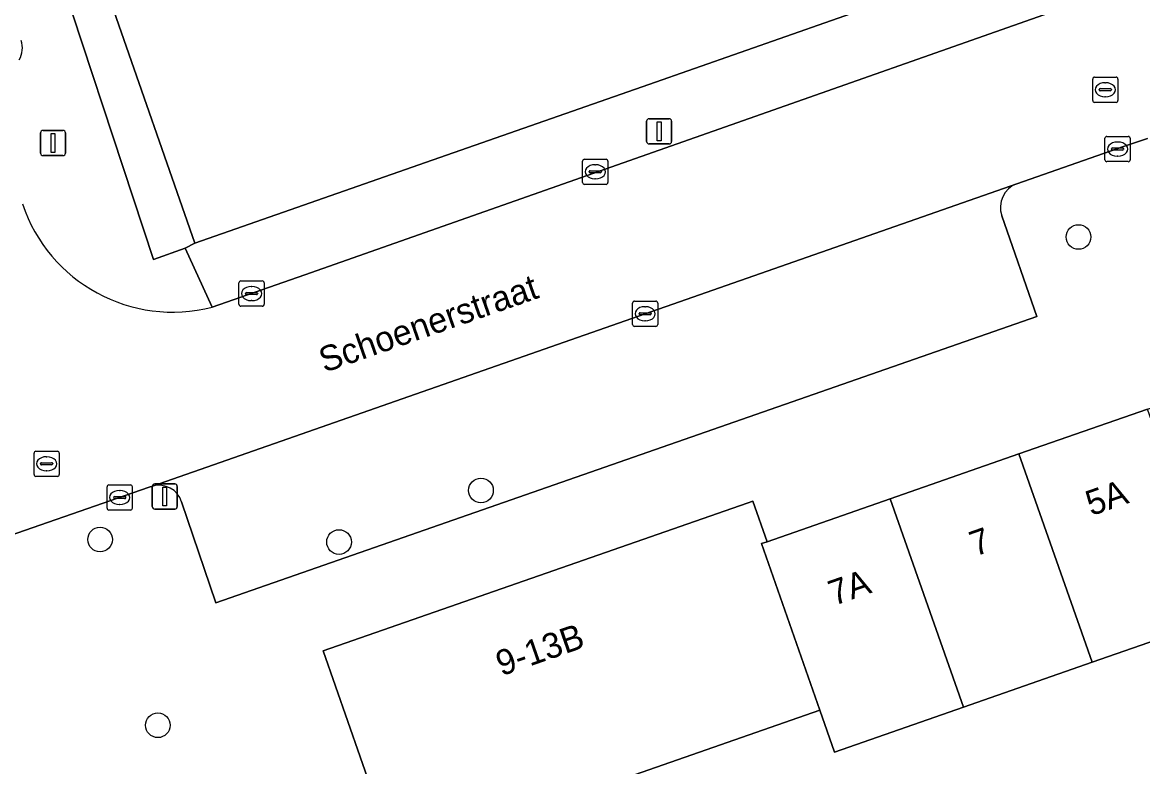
# Model space of a CAD drawing. Extents: x 159371 to 159986, y 382987 to 383597.
# Drawn here: x 159590.67 to 159635.1, y 383268.33 to 383297.86 of the extents above; entities that cross this region are included whole.
import ezdxf

# ---------------------------------------------------------------- set-up
doc = ezdxf.new("R2010")
doc.units = 0
for name, color, linetype in [('IMGEO_Boom', 7, 'Continuous'), ('IMGEO_Erf', 7, 'Continuous'), ('IMGEO_Kolk', 7, 'Continuous'), ('IMGEO_Lichtmast', 7, 'Continuous'), ('IMGEO_Openbare_ruimte_label', 7, 'Continuous'), ('IMGEO_Pand', 7, 'Continuous'), ('IMGEO_Pand_nummerreeks', 7, 'Continuous'), ('IMGEO_Parkeervlak_open', 7, 'Continuous'), ('IMGEO_Rijbaan_lokaal_open', 7, 'Continuous'), ('IMGEO_Rioolput', 7, 'Continuous'), ('IMGEO_Voetpad_open', 7, 'Continuous')]:
    doc.layers.add(name, color=color, linetype=linetype)

msp = doc.modelspace()

# ---------------------------------------------------------------- linework, layer by layer
at = {"layer": 'IMGEO_Boom'}
for centre in [(159632.556, 383289.345), (159608.855, 383279.289), (159593.747, 383277.342), (159603.225, 383277.243), (159596.038, 383269.973)]:
    msp.add_circle(centre, 0.489, dxfattribs=at)
at = {"layer": 'IMGEO_Erf'}
for points in [[(159581.139, 383342.617), (159578.288, 383351.261), (159577.69, 383353.073), (159579.51, 383353.671), (159580.452, 383352.183), (159581.107, 383352.399), (159579.416, 383357.527), (159573.702, 383355.642), (159595.869, 383288.453), (159597.121, 383288.896), (159597.511, 383289.099), (159594.186, 383298.625), (159595.555, 383299.1), (159595.048, 383300.613)], [(159638.205, 383274.255), (159633.097, 383272.473), (159627.998, 383270.694), (159622.874, 383268.906), (159622.293, 383270.568), (159617.219, 383268.798), (159607.027, 383265.242), (159607.703, 383263.303), (159607.171, 383262.265), (159605.059, 383261.581), (159608.286, 383251.624), (159609.915, 383252.152), (159610.016, 383251.84), (159610.612, 383250), (159611.68, 383246.704), (159613.353, 383241.539), (159615.036, 383236.346)]]:
    msp.add_lwpolyline(points, dxfattribs=at)
at = {"layer": 'IMGEO_Kolk'}
for p, q in [((159633.605, 383292.408), (159633.605, 383293.26)), ((159633.68, 383293.334), (159634.532, 383293.334)), ((159634.606, 383293.26), (159634.606, 383292.408)), ((159633.864, 383292.828), (159633.864, 383292.84)), ((159634.302, 383292.791), (159633.904, 383292.791)), ((159633.907, 383292.877), (159634.305, 383292.877)), ((159634.093, 383293.114), (159634.118, 383293.114)), ((159634.348, 383292.84), (159634.348, 383292.828)), ((159612.887, 383291.506), (159612.887, 383292.358)), ((159612.962, 383292.432), (159613.814, 383292.432)), ((159613.888, 383292.358), (159613.888, 383291.506)), ((159634.532, 383292.334), (159633.68, 383292.334)), ((159634.116, 383292.554), (159634.091, 383292.554)), ((159613.146, 383291.926), (159613.146, 383291.938)), ((159613.584, 383291.889), (159613.186, 383291.889)), ((159613.189, 383291.975), (159613.587, 383291.975)), ((159613.375, 383292.212), (159613.4, 383292.212)), ((159613.63, 383291.938), (159613.63, 383291.926)), ((159613.814, 383291.432), (159612.962, 383291.432)), ((159613.398, 383291.652), (159613.373, 383291.652)), ((159599.254, 383286.675), (159599.254, 383287.527)), ((159599.329, 383287.601), (159600.181, 383287.601)), ((159599.742, 383287.381), (159599.767, 383287.381)), ((159600.255, 383287.527), (159600.255, 383286.675)), ((159599.513, 383287.095), (159599.513, 383287.107)), ((159599.951, 383287.058), (159599.553, 383287.058)), ((159599.556, 383287.144), (159599.954, 383287.144)), ((159599.997, 383287.107), (159599.997, 383287.095)), ((159600.181, 383286.601), (159599.329, 383286.601)), ((159599.765, 383286.821), (159599.74, 383286.821)), ((159614.866, 383285.873), (159614.866, 383286.725)), ((159614.941, 383286.799), (159615.793, 383286.799)), ((159615.354, 383286.579), (159615.379, 383286.579)), ((159615.867, 383286.725), (159615.867, 383285.873)), ((159615.125, 383286.293), (159615.125, 383286.305)), ((159615.563, 383286.256), (159615.165, 383286.256)), ((159615.168, 383286.342), (159615.566, 383286.342)), ((159615.609, 383286.305), (159615.609, 383286.293)), ((159615.793, 383285.799), (159614.941, 383285.799)), ((159615.377, 383286.019), (159615.352, 383286.019)), ((159594.024, 383278.583), (159594.024, 383279.435)), ((159594.099, 383279.509), (159594.951, 383279.509)), ((159595.025, 383279.435), (159595.025, 383278.583)), ((159594.283, 383279.003), (159594.283, 383279.015)), ((159594.721, 383278.966), (159594.323, 383278.966)), ((159594.326, 383279.052), (159594.724, 383279.052)), ((159594.512, 383279.289), (159594.537, 383279.289)), ((159594.767, 383279.015), (159594.767, 383279.003)), ((159594.951, 383278.509), (159594.099, 383278.509)), ((159594.535, 383278.729), (159594.51, 383278.729))]:
    msp.add_line(p, q, dxfattribs=at)
for points in [[(159633.605, 383292.408), (159633.605, 383293.26)], [(159633.68, 383293.334), (159634.532, 383293.334)], [(159634.606, 383293.26), (159634.606, 383292.408)], [(159612.887, 383291.506), (159612.887, 383292.358)], [(159612.962, 383292.432), (159613.814, 383292.432)], [(159613.888, 383292.358), (159613.888, 383291.506)], [(159634.532, 383292.334), (159633.68, 383292.334)], [(159613.814, 383291.432), (159612.962, 383291.432)], [(159599.254, 383286.675), (159599.254, 383287.527)], [(159599.329, 383287.601), (159600.181, 383287.601)], [(159600.255, 383287.527), (159600.255, 383286.675)], [(159600.181, 383286.601), (159599.329, 383286.601)], [(159614.866, 383285.873), (159614.866, 383286.725)], [(159614.941, 383286.799), (159615.793, 383286.799)], [(159615.867, 383286.725), (159615.867, 383285.873)], [(159615.793, 383285.799), (159614.941, 383285.799)], [(159594.024, 383278.583), (159594.024, 383279.435)], [(159594.099, 383279.509), (159594.951, 383279.509)], [(159595.025, 383279.435), (159595.025, 383278.583)], [(159594.951, 383278.509), (159594.099, 383278.509)]]:
    msp.add_lwpolyline(points, dxfattribs=at)
for centre, radius, start, end in [((159633.682, 383293.258), 0.0765, 91.552, 178.448), ((159633.682, 383293.258), 0.0765, 91.552, 178.448), ((159634.53, 383293.258), 0.0765, 1.552, 88.448), ((159634.53, 383293.258), 0.0765, 1.552, 88.448), ((159633.904, 383292.837), 0.0403, 85.8775, 175.7526), ((159633.901, 383292.827), 0.0366, 178.938, 274.7102), ((159634.305, 383292.834), 0.043, 264.8664, 352.4533), ((159634.309, 383292.839), 0.0386, 1.7309, 96.639), ((159612.964, 383292.356), 0.0765, 91.552, 178.448), ((159612.964, 383292.356), 0.0765, 91.552, 178.448), ((159613.812, 383292.356), 0.0765, 1.552, 88.448), ((159613.812, 383292.356), 0.0765, 1.552, 88.448), ((159633.682, 383292.41), 0.0765, 181.552, 268.448), ((159633.682, 383292.41), 0.0765, 181.552, 268.448), ((159634.53, 383292.41), 0.0765, 271.552, 358.448), ((159634.53, 383292.41), 0.0765, 271.552, 358.448), ((159613.186, 383291.935), 0.0403, 85.8775, 175.7526), ((159613.183, 383291.925), 0.0366, 178.938, 274.7102), ((159613.587, 383291.932), 0.043, 264.8664, 352.4533), ((159613.591, 383291.937), 0.0386, 1.7309, 96.639), ((159612.964, 383291.508), 0.0765, 181.552, 268.448), ((159612.964, 383291.508), 0.0765, 181.552, 268.448), ((159613.812, 383291.508), 0.0765, 271.552, 358.448), ((159613.812, 383291.508), 0.0765, 271.552, 358.448), ((159599.331, 383287.525), 0.0765, 91.552, 178.448), ((159599.331, 383287.525), 0.0765, 91.552, 178.448), ((159600.179, 383287.525), 0.0765, 1.552, 88.448), ((159600.179, 383287.525), 0.0765, 1.552, 88.448), ((159599.553, 383287.104), 0.0403, 85.8775, 175.7526), ((159599.55, 383287.094), 0.0366, 178.938, 274.7102), ((159599.954, 383287.101), 0.043, 264.8664, 352.4533), ((159599.958, 383287.106), 0.0386, 1.7309, 96.639), ((159599.331, 383286.677), 0.0765, 181.552, 268.448), ((159599.331, 383286.677), 0.0765, 181.552, 268.448), ((159600.179, 383286.677), 0.0765, 271.552, 358.448), ((159600.179, 383286.677), 0.0765, 271.552, 358.448), ((159614.943, 383286.723), 0.0765, 91.552, 178.448), ((159614.943, 383286.723), 0.0765, 91.552, 178.448), ((159615.791, 383286.723), 0.0765, 1.552, 88.448), ((159615.791, 383286.723), 0.0765, 1.552, 88.448), ((159615.165, 383286.302), 0.0403, 85.8775, 175.7526), ((159615.162, 383286.292), 0.0366, 178.938, 274.7102), ((159615.566, 383286.299), 0.043, 264.8664, 352.4533), ((159615.57, 383286.304), 0.0386, 1.7309, 96.639), ((159614.943, 383285.875), 0.0765, 181.552, 268.448), ((159614.943, 383285.875), 0.0765, 181.552, 268.448), ((159615.791, 383285.875), 0.0765, 271.552, 358.448), ((159615.791, 383285.875), 0.0765, 271.552, 358.448), ((159594.101, 383279.433), 0.0765, 91.552, 178.448), ((159594.101, 383279.433), 0.0765, 91.552, 178.448), ((159594.949, 383279.433), 0.0765, 1.552, 88.448), ((159594.949, 383279.433), 0.0765, 1.552, 88.448), ((159594.323, 383279.012), 0.0403, 85.8775, 175.7526), ((159594.32, 383279.002), 0.0366, 178.938, 274.7102), ((159594.724, 383279.009), 0.043, 264.8664, 352.4533), ((159594.728, 383279.014), 0.0386, 1.7309, 96.639), ((159594.101, 383278.585), 0.0765, 181.552, 268.448), ((159594.101, 383278.585), 0.0765, 181.552, 268.448), ((159594.949, 383278.585), 0.0765, 271.552, 358.448), ((159594.949, 383278.585), 0.0765, 271.552, 358.448)]:
    msp.add_arc(centre, radius, start, end, dxfattribs=at)
for centre, major_axis, ratio, start_param, end_param in [((159634.092, 383292.834), (-0.387, 0.002), 0.722429, 4.712389, 7.853982), ((159634.117, 383292.834), (-0.39, 0.002), 0.717154, 1.570796, 4.712389), ((159613.374, 383291.932), (-0.387, 0.002), 0.722429, 4.712389, 7.853982), ((159613.399, 383291.932), (-0.39, 0.002), 0.717154, 1.570796, 4.712389), ((159599.741, 383287.101), (-0.387, 0.002), 0.722429, 4.712389, 7.853982), ((159599.766, 383287.101), (-0.39, 0.002), 0.717154, 1.570796, 4.712389), ((159615.353, 383286.299), (-0.387, 0.002), 0.722429, 4.712389, 7.853982), ((159615.378, 383286.299), (-0.39, 0.002), 0.717154, 1.570796, 4.712389), ((159594.511, 383279.009), (-0.387, 0.002), 0.722429, 4.712389, 7.853982), ((159594.536, 383279.009), (-0.39, 0.002), 0.717154, 1.570796, 4.712389)]:
    msp.add_ellipse(centre, major_axis=major_axis, ratio=ratio, start_param=start_param, end_param=end_param, dxfattribs=at)
at = {"layer": 'IMGEO_Lichtmast'}
for p, q in [((159615.526, 383294.038), (159616.316, 383294.038)), ((159616.316, 383294.038), (159615.526, 383294.038)), ((159615.426, 383293.138), (159615.426, 383293.938)), ((159615.426, 383293.938), (159615.426, 383293.138)), ((159616.416, 383293.938), (159616.416, 383293.138)), ((159616.416, 383293.138), (159616.416, 383293.938)), ((159591.383, 383292.675), (159591.383, 383293.475)), ((159591.383, 383293.475), (159591.383, 383292.675)), ((159591.483, 383293.575), (159592.273, 383293.575)), ((159592.273, 383293.575), (159591.483, 383293.575)), ((159592.373, 383293.475), (159592.373, 383292.675)), ((159592.373, 383292.675), (159592.373, 383293.475)), ((159616.316, 383293.038), (159615.526, 383293.038)), ((159615.526, 383293.038), (159616.316, 383293.038)), ((159592.273, 383292.575), (159591.483, 383292.575)), ((159591.483, 383292.575), (159592.273, 383292.575)), ((159595.817, 383278.649), (159595.817, 383279.449)), ((159595.817, 383279.449), (159595.817, 383278.649)), ((159595.917, 383279.549), (159596.707, 383279.549)), ((159596.707, 383279.549), (159595.917, 383279.549)), ((159596.807, 383279.449), (159596.807, 383278.649)), ((159596.807, 383278.649), (159596.807, 383279.449)), ((159596.707, 383278.549), (159595.917, 383278.549)), ((159595.917, 383278.549), (159596.707, 383278.549))]:
    msp.add_line(p, q, dxfattribs=at)
for points in [[(159615.846, 383293.913), (159615.996, 383293.913), (159615.996, 383293.163), (159615.846, 383293.163), (159615.846, 383293.913)], [(159591.803, 383293.45), (159591.953, 383293.45), (159591.953, 383292.7), (159591.803, 383292.7), (159591.803, 383293.45)], [(159596.237, 383279.424), (159596.387, 383279.424), (159596.387, 383278.674), (159596.237, 383278.674), (159596.237, 383279.424)]]:
    msp.add_lwpolyline(points, dxfattribs=at)
for centre, start, end in [((159615.526, 383293.938), 90, 180), ((159615.526, 383293.938), 90, 180), ((159616.316, 383293.938), 0, 90), ((159616.316, 383293.938), 360, 90), ((159591.483, 383293.475), 90, 180), ((159591.483, 383293.475), 90, 180), ((159592.273, 383293.475), 0, 90), ((159592.273, 383293.475), 360, 90), ((159615.526, 383293.138), 180, 270), ((159615.526, 383293.138), 180, 270), ((159616.316, 383293.138), 270, 0), ((159616.316, 383293.138), 270, 0), ((159591.483, 383292.675), 180, 270), ((159591.483, 383292.675), 180, 270), ((159592.273, 383292.675), 270, 0), ((159592.273, 383292.675), 270, 0), ((159595.917, 383279.449), 90, 180), ((159595.917, 383279.449), 90, 180), ((159596.707, 383279.449), 0, 90), ((159596.707, 383279.449), 360, 90), ((159595.917, 383278.649), 180, 270), ((159595.917, 383278.649), 180, 270), ((159596.707, 383278.649), 270, 0), ((159596.707, 383278.649), 270, 0)]:
    msp.add_arc(centre, 0.1, start, end, dxfattribs=at)
at = {"layer": 'IMGEO_Pand'}
msp.add_lwpolyline([(159595.048, 383300.613), (159595.555, 383299.1), (159594.186, 383298.625), (159597.511, 383289.099), (159606.384, 383292.204), (159615.509, 383295.398), (159624.57, 383298.569), (159633.726, 383301.773), (159643.318, 383305.13), (159639.998, 383314.666)], dxfattribs=at)
for points in [[(159635.29, 383282.518), (159630.183, 383280.737), (159633.097, 383272.473), (159638.205, 383274.255)], [(159625.085, 383278.958), (159627.998, 383270.694), (159633.097, 383272.473), (159630.183, 383280.737)], [(159625.085, 383278.958), (159620.206, 383277.256), (159619.982, 383277.178), (159622.293, 383270.568), (159622.874, 383268.906), (159627.998, 383270.694)], [(159622.293, 383270.568), (159619.982, 383277.178), (159620.206, 383277.256), (159619.644, 383278.868), (159619.419, 383278.79), (159602.593, 383272.92), (159604.548, 383267.316), (159594.888, 383264.187), (159599.486, 383250), (159599.941, 383248.569), (159600.026, 383248.302), (159601.761, 383248.862), (159601.674, 383249.132), (159604.349, 383250), (159608.387, 383251.311), (159608.286, 383251.624), (159605.059, 383261.581), (159607.171, 383262.265), (159607.703, 383263.303), (159607.027, 383265.242), (159617.219, 383268.798)]]:
    msp.add_lwpolyline(points, close=True, dxfattribs=at)
at = {"layer": 'IMGEO_Parkeervlak_open'}
for points in [[(159630.111, 383291.458), (159595.831, 383279.464)], [(159596.981, 383278.836), (159598.339, 383274.831), (159630.904, 383286.196), (159629.509, 383290.184)]]:
    msp.add_lwpolyline(points, dxfattribs=at)
for centre, radius, start, end in [((159589.727, 383296.851), 0.939, 329.6909, 18.0728), ((159630.47, 383290.509), 1.015, 110.7309, 198.6851), ((159596.076, 383278.545), 0.951, 17.8021, 104.9211)]:
    msp.add_arc(centre, radius, start, end, dxfattribs=at)
at = {"layer": 'IMGEO_Rijbaan_lokaal_open'}
for points in [[(159632.833, 383298.741), (159601.874, 383287.839), (159598.195, 383286.558)], [(159588.61, 383276.954), (159595.694, 383279.416), (159595.831, 383279.464), (159630.111, 383291.458), (159634.336, 383292.929), (159635.287, 383293.248)]]:
    msp.add_lwpolyline(points, dxfattribs=at)
msp.add_arc((159596.639, 383292.667), 6.304, 198.6205, 284.2909, dxfattribs=at)
at = {"layer": 'IMGEO_Rioolput'}
for p, q in [((159633.118, 383294.761), (159633.118, 383295.613)), ((159633.193, 383295.687), (159634.045, 383295.687)), ((159633.606, 383295.467), (159633.631, 383295.467)), ((159634.119, 383295.613), (159634.119, 383294.761)), ((159633.377, 383295.181), (159633.377, 383295.193)), ((159633.815, 383295.144), (159633.417, 383295.144)), ((159633.42, 383295.23), (159633.818, 383295.23)), ((159633.861, 383295.193), (159633.861, 383295.181)), ((159634.045, 383294.687), (159633.193, 383294.687)), ((159633.629, 383294.907), (159633.604, 383294.907)), ((159591.125, 383279.92), (159591.125, 383280.772)), ((159591.2, 383280.846), (159592.052, 383280.846)), ((159592.126, 383280.772), (159592.126, 383279.92)), ((159591.384, 383280.34), (159591.384, 383280.352)), ((159591.822, 383280.303), (159591.424, 383280.303)), ((159591.427, 383280.389), (159591.825, 383280.389)), ((159591.613, 383280.626), (159591.638, 383280.626)), ((159591.868, 383280.352), (159591.868, 383280.34)), ((159592.052, 383279.846), (159591.2, 383279.846)), ((159591.636, 383280.066), (159591.611, 383280.066))]:
    msp.add_line(p, q, dxfattribs=at)
for points in [[(159633.118, 383294.761), (159633.118, 383295.613)], [(159633.193, 383295.687), (159634.045, 383295.687)], [(159634.119, 383295.613), (159634.119, 383294.761)], [(159634.045, 383294.687), (159633.193, 383294.687)], [(159591.125, 383279.92), (159591.125, 383280.772)], [(159591.2, 383280.846), (159592.052, 383280.846)], [(159592.126, 383280.772), (159592.126, 383279.92)], [(159592.052, 383279.846), (159591.2, 383279.846)]]:
    msp.add_lwpolyline(points, dxfattribs=at)
for centre, radius, start, end in [((159633.195, 383295.611), 0.0765, 91.552, 178.448), ((159633.195, 383295.611), 0.0765, 91.552, 178.448), ((159634.043, 383295.611), 0.0765, 1.552, 88.448), ((159634.043, 383295.611), 0.0765, 1.552, 88.448), ((159633.417, 383295.19), 0.0403, 85.8775, 175.7526), ((159633.414, 383295.18), 0.0366, 178.938, 274.7102), ((159633.818, 383295.187), 0.043, 264.8664, 352.4533), ((159633.822, 383295.192), 0.0386, 1.7309, 96.639), ((159633.195, 383294.763), 0.0765, 181.552, 268.448), ((159633.195, 383294.763), 0.0765, 181.552, 268.448), ((159634.043, 383294.763), 0.0765, 271.552, 358.448), ((159634.043, 383294.763), 0.0765, 271.552, 358.448), ((159591.202, 383280.77), 0.0765, 91.552, 178.448), ((159591.202, 383280.77), 0.0765, 91.552, 178.448), ((159592.05, 383280.77), 0.0765, 1.552, 88.448), ((159592.05, 383280.77), 0.0765, 1.552, 88.448), ((159591.424, 383280.349), 0.0403, 85.8775, 175.7526), ((159591.421, 383280.339), 0.0366, 178.938, 274.7102), ((159591.825, 383280.346), 0.043, 264.8664, 352.4533), ((159591.829, 383280.351), 0.0386, 1.7309, 96.639), ((159591.202, 383279.922), 0.0765, 181.552, 268.448), ((159591.202, 383279.922), 0.0765, 181.552, 268.448), ((159592.05, 383279.922), 0.0765, 271.552, 358.448), ((159592.05, 383279.922), 0.0765, 271.552, 358.448)]:
    msp.add_arc(centre, radius, start, end, dxfattribs=at)
for centre, major_axis, ratio, start_param, end_param in [((159633.605, 383295.187), (-0.387, 0.002), 0.722429, 4.712389, 7.853982), ((159633.63, 383295.187), (-0.39, 0.002), 0.717154, 1.570796, 4.712389), ((159591.612, 383280.346), (-0.387, 0.002), 0.722429, 4.712389, 7.853982), ((159591.637, 383280.346), (-0.39, 0.002), 0.717154, 1.570796, 4.712389)]:
    msp.add_ellipse(centre, major_axis=major_axis, ratio=ratio, start_param=start_param, end_param=end_param, dxfattribs=at)
at = {"layer": 'IMGEO_Voetpad_open'}
for points in [[(159598.195, 383286.558), (159597.121, 383288.896), (159595.869, 383288.453), (159573.702, 383355.642), (159573.212, 383357.128), (159552.893, 383418.717), (159550.034, 383426.54)], [(159644.757, 383305.615), (159643.318, 383305.13), (159633.726, 383301.773), (159624.57, 383298.569), (159615.509, 383295.398), (159606.384, 383292.204), (159597.511, 383289.099), (159597.121, 383288.896), (159598.195, 383286.558), (159601.874, 383287.839), (159632.833, 383298.741)], [(159635.287, 383293.248), (159634.336, 383292.929), (159630.111, 383291.458)], [(159629.509, 383290.184), (159630.904, 383286.196), (159598.339, 383274.831), (159596.981, 383278.836)], [(159602.593, 383272.92), (159619.419, 383278.79), (159619.644, 383278.868), (159620.206, 383277.256), (159625.085, 383278.958), (159630.183, 383280.737), (159635.29, 383282.518), (159640.596, 383284.369), (159646.153, 383286.308), (159647.315, 383286.718), (159646.422, 383289.143)], [(159595.831, 383279.464), (159595.694, 383279.416), (159588.61, 383276.954)], [(159587.814, 383265.876), (159590.812, 383266.87), (159591.98, 383263.245), (159594.888, 383264.187), (159604.548, 383267.316), (159602.593, 383272.92)]]:
    msp.add_lwpolyline(points, dxfattribs=at)
for centre, radius, start, end in [((159589.727, 383296.851), 0.939, 329.6909, 18.0728), ((159630.47, 383290.509), 1.015, 110.7309, 198.6851), ((159596.639, 383292.667), 6.304, 198.6205, 284.2909), ((159596.076, 383278.545), 0.951, 17.8021, 104.9211)]:
    msp.add_arc(centre, radius, start, end, dxfattribs=at)

# ---------------------------------------------------------------- texts
at = {"layer": 'IMGEO_Openbare_ruimte_label'}
msp.add_text('Schoenerstraat', height=1, rotation=19.2684, dxfattribs=at).set_placement((159602.645, 383283.953))
at = {"layer": 'IMGEO_Pand_nummerreeks'}
for s, rotation, p in [('5A', 19.2256, (159633.057, 383278.266)), ('7', 19.237, (159628.454, 383276.66)), ('7A', 19.2285, (159622.855, 383274.706)), ('9-13B', 19.2342, (159609.666, 383271.914))]:
    msp.add_text(s, height=1, rotation=rotation, dxfattribs=at).set_placement(p)

doc.saveas('drawing.dxf')
